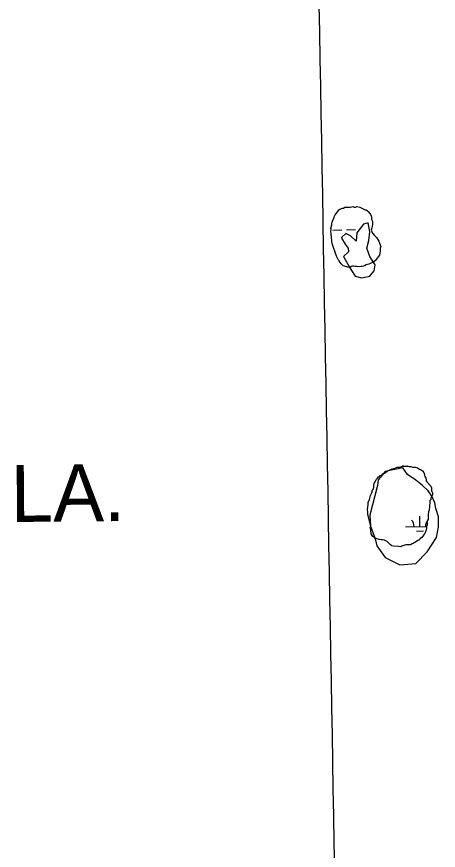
# Model space of a CAD drawing. Extents: x 3903937 to 3942190, y 260677 to 286651.
# Drawn here: x 3933411 to 3934889, y 281037 to 283959 of the extents above; entities that cross this region are included whole.
import ezdxf

# ---------------------------------------------------------------- set-up
doc = ezdxf.new("R2010")
doc.units = 0
for name, color, linetype in [('V-GRID-MAJR', 7, 'Continuous'), ('V-RIVR-EDGE', 7, 'Continuous'), ('V-TOPO-GNAM-IDEN', 7, 'Continuous'), ('V-WETL-SWMP', 7, 'Continuous')]:
    doc.layers.add(name, color=color, linetype=linetype)

msp = doc.modelspace()

# ---------------------------------------------------------------- linework, layer by layer
at = {"layer": 'V-GRID-MAJR'}
msp.add_spline([(3934784.974, 266484.05), (3934676.585, 272542.013), (3934568.162, 278601.901), (3934459.739, 284661.781), (3934459.704, 284663.713)], degree=3, dxfattribs=at)
at = {"layer": 'V-RIVR-EDGE'}
msp.add_lwpolyline([(3934549.8946391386, 283182.4770247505), (3934562.3083882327, 283161.78744292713), (3934572.653179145, 283147.3047356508), (3934574.7221373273, 283134.89098655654), (3934556.1015136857, 283118.3393210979), (3934578.860053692, 283079.0291156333), (3934597.4806773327, 283050.06370108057), (3934620.2392173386, 283043.85682653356), (3934649.204631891, 283050.06370108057), (3934663.6873391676, 283068.6843247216), (3934667.8252555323, 283089.37390654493), (3934649.204631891, 283118.3393210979), (3934638.85984098, 283147.3047356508), (3934645.066715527, 283174.20119202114), (3934649.204631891, 283205.2355647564), (3934642.9977573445, 283236.26993749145), (3934626.4460918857, 283232.13202112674), (3934603.68755188, 283201.0976483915), (3934601.6185936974, 283172.1322338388), (3934580.9290118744, 283190.7528574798), (3934564.377346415, 283199.02869020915), (3934550.411878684, 283186.61494111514), (3934550.023949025, 283182.4770247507)], dxfattribs=at)
msp.add_lwpolyline([(3934676.1010882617, 282315.58354634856), (3934649.204631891, 282212.13563723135), (3934651.2735900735, 282172.825431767), (3934667.8252555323, 282129.3773099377), (3934674.0321300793, 282104.5498117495), (3934702.997544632, 282063.17064810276), (3934754.72149919, 282038.3431499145), (3934810.5833701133, 282042.4810662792), (3934849.8935755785, 282083.8602299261), (3934882.996906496, 282133.5152263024), (3934889.203781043, 282170.7564735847), (3934889.203781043, 282205.92876268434), (3934880.9279483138, 282234.8941772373), (3934876.790031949, 282255.58375906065), (3934866.445241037, 282278.3422990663), (3934854.031491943, 282296.96292270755), (3934833.3419101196, 282315.58354634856), (3934810.5833701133, 282334.20416998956), (3934781.617955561, 282354.89375181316), (3934765.066290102, 282377.6522918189), (3934702.997544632, 282365.23854272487), (3934678.170046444, 282336.2731281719)], close=True, dxfattribs=at)
at = {"layer": 'V-WETL-SWMP'}
for p, q in [((3934519.239624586, 283211.14372798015), (3934551.2346686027, 283211.70689615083)), ((3934567.232190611, 283211.98848023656), (3934599.2272346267, 283212.551648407)), ((3934761.844063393, 282383.4341336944), (3934782.539430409, 282383.79840798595)), ((3934824.4205688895, 282171.8986565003), (3934823.787004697, 282207.89308101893)), ((3934774.428312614, 282171.01870623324), (3934847.942948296, 282172.3126911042)), ((3934812.693997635, 282156.2588583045), (3934836.6902806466, 282156.6812344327))]:
    msp.add_line(p, q, dxfattribs=at)
msp.add_lwpolyline([(3934539.342, 283105.30700000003), (3934531.523, 283119.547), (3934517.1380000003, 283163.59), (3934515.819, 283171.365), (3934515.805, 283176.551), (3934514.49, 283183.031), (3934514.475, 283188.217), (3934513.1610000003, 283194.696), (3934513.15, 283198.586), (3934511.832, 283206.36100000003), (3934513.11, 283212.848), (3934511.802, 283216.734), (3934515.656, 283229.71), (3934515.645, 283233.60000000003), (3934516.927, 283238.789), (3934518.213, 283242.683), (3934523.362, 283255.663), (3934524.648, 283259.556), (3934527.227, 283264.749), (3934536.27, 283276.444), (3934540.145, 283281.641), (3934544.0270000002, 283284.245), (3934553.092, 283288.16000000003), (3934556.9820000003, 283288.17100000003), (3934560.864, 283290.775), (3934580.313, 283290.829), (3934589.381, 283293.44800000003), (3934594.575, 283290.869), (3934598.464, 283290.88), (3934603.643, 283293.488), (3934614.023, 283290.924), (3934620.5130000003, 283288.349), (3934625.7060000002, 283285.77), (3934632.2, 283281.89900000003), (3934636.09, 283281.91000000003), (3934641.287, 283278.034), (3934643.887, 283275.449), (3934646.491, 283271.566), (3934649.091, 283268.98), (3934651.6950000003, 283265.098), (3934654.31, 283257.326), (3934654.332, 283249.547), (3934656.94, 283244.368), (3934658.251, 283239.185), (3934658.273, 283231.406), (3934656.998, 283223.623), (3934655.716, 283218.433), (3934653.144, 283210.647), (3934658.36, 283200.289), (3934664.864, 283192.528), (3934672.665, 283184.77), (3934680.481, 283171.826), (3934683.092, 283165.351), (3934687.015, 283153.693), (3934685.736, 283147.206), (3934685.765, 283136.83400000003), (3934684.483, 283131.64400000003), (3934683.2120000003, 283122.565), (3934670.29, 283106.97000000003), (3934667.708, 283103.07300000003), (3934656.057, 283096.558), (3934649.582, 283093.946), (3934645.699, 283091.342), (3934636.631, 283088.724), (3934630.1550000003, 283086.113), (3934626.269, 283084.805), (3934621.0870000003, 283083.494), (3934617.197, 283083.483), (3934613.311, 283082.176), (3934602.935, 283083.443), (3934597.7490000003, 283083.429), (3934592.559, 283084.711), (3934588.669, 283084.7), (3934584.7830000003, 283083.392), (3934580.901, 283080.788), (3934571.825, 283080.763), (3934560.145, 283084.62), (3934554.955, 283085.902), (3934548.454, 283092.367), (3934544.5500000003, 283097.542), (3934541.943, 283102.721)], close=True, dxfattribs=at)
for points in [[(3934652.163, 282172.10000000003), (3934641.671, 282214.857), (3934641.649, 282222.636), (3934640.327, 282231.708), (3934641.602, 282239.491), (3934642.869, 282249.867), (3934642.8510000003, 282256.35000000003), (3934648.008, 282266.737), (3934650.576, 282275.82), (3934651.858, 282281.01), (3934655.722, 282290.097), (3934657.008, 282293.99), (3934656.997, 282297.88), (3934660.876, 282301.78), (3934663.447, 282309.567), (3934663.429, 282316.049), (3934664.707, 282322.536), (3934667.282, 282329.026), (3934669.864, 282332.923), (3934671.15, 282336.816), (3934676.322, 282342.017), (3934678.904, 282345.914), (3934682.7860000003, 282348.518), (3934685.372, 282351.118), (3934691.848, 282353.729), (3934694.434, 282356.33), (3934700.909, 282358.941), (3934703.495, 282361.541), (3934711.2600000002, 282366.749), (3934720.325, 282370.664), (3934726.796, 282374.572), (3934737.162, 282377.194), (3934744.934, 282379.809), (3934752.713, 282379.831), (3934757.895, 282381.142), (3934764.367, 282385.05), (3934768.257, 282385.061), (3934773.447, 282383.779), (3934778.629, 282385.09), (3934786.416, 282382.518), (3934792.899, 282382.537), (3934798.092, 282379.958), (3934808.465, 282379.987), (3934816.251, 282377.416), (3934822.745, 282373.544), (3934826.6380000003, 282372.259), (3934833.1350000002, 282367.09), (3934838.336, 282361.919), (3934839.643, 282358.033), (3934840.958, 282351.554), (3934842.2660000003, 282347.668), (3934844.877, 282341.192), (3934846.188, 282336.01), (3934846.199, 282332.12), (3934848.8030000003, 282328.238), (3934863.105, 282314.015), (3934865.716, 282307.54), (3934865.745, 282297.168), (3934868.356, 282290.692), (3934868.378, 282282.913), (3934865.8030000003, 282276.423), (3934863.225, 282271.229), (3934863.235, 282267.34), (3934859.3570000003, 282263.439), (3934859.3710000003, 282258.253), (3934858.1180000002, 282242.691), (3934856.858, 282229.722), (3934854.2830000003, 282223.232), (3934853.012, 282214.152), (3934853.059, 282197.297), (3934850.481, 282192.104), (3934850.524, 282176.545), (3934847.9420000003, 282172.648), (3934847.964, 282164.869), (3934845.392, 282157.082), (3934841.528, 282147.995), (3934838.9420000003, 282145.395), (3934835.071, 282138.901), (3934831.196, 282133.704), (3934826.02, 282129.8), (3934822.142, 282125.9), (3934816.963, 282123.292), (3934809.202, 282116.787), (3934804.019, 282115.476), (3934801.433, 282112.876), (3934797.5470000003, 282111.569), (3934791.075, 282107.661), (3934775.517, 282107.617), (3934771.631, 282106.31), (3934765.1520000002, 282104.995), (3934761.2660000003, 282103.688), (3934757.383, 282101.08400000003), (3934749.6, 282102.358), (3934744.41, 282103.64), (3934736.6350000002, 282102.322), (3934726.255, 282104.886), (3934721.062, 282107.465), (3934709.36, 282119.101), (3934705.463, 282121.683), (3934700.27, 282124.262), (3934695.08, 282125.544)], [(3934695.08, 282125.544), (3934688.597, 282125.526), (3934682.111, 282126.804), (3934671.727, 282130.665), (3934666.541, 282130.65), (3934663.937, 282134.533), (3934660.04, 282137.115), (3934657.436, 282140.99700000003), (3934653.532, 282146.172), (3934652.196, 282160.431), (3934649.577, 282169.499), (3934652.163, 282172.10000000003)]]:
    msp.add_lwpolyline(points, dxfattribs=at)
for centre, radius, start, end in [((3934769.177832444, 282171.401165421), 35.24628790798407, 0.23658072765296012, 41.78023906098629), ((3934879.6465932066, 282173.3456068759), 35.24628790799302, 141.50994844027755, 181.78023605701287)]:
    msp.add_arc(centre, radius, start, end, dxfattribs=at)

# ---------------------------------------------------------------- texts
at = {"layer": 'V-TOPO-GNAM-IDEN'}
msp.add_text('LA.', height=199.99959800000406, rotation=0.4871194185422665, dxfattribs=at).set_placement((3933390.2779492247, 282187.887916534))

doc.saveas('drawing.dxf')
